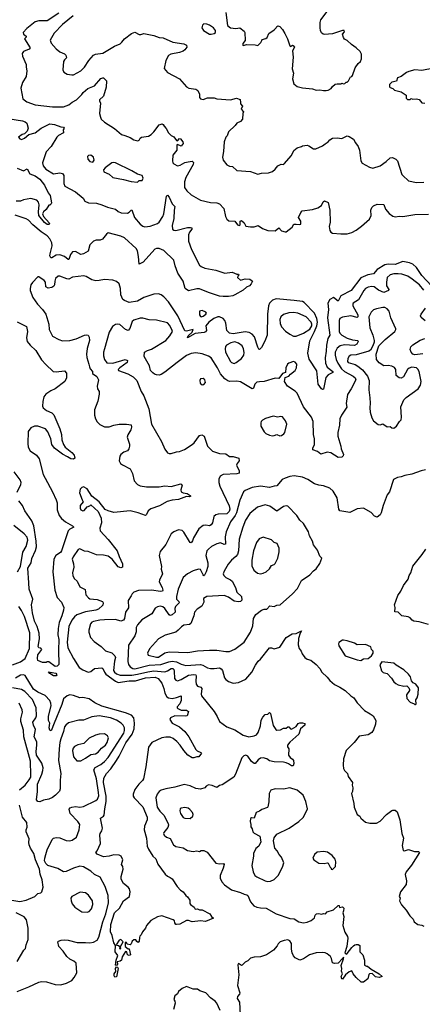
# Model space of a CAD drawing. Extents: x 2057697 to 2160550, y 827490 to 1016834.
# Tile 485 of 509: x 2126125 to 2130538, y 988591 to 999395. Entities that reach past the tile are written whole.
import ezdxf

# ---------------------------------------------------------------- set-up
doc = ezdxf.new("R2010")
doc.units = 0

msp = doc.modelspace()

# ---------------------------------------------------------------- linework, layer by layer
at = {"layer": '0CON20XD'}
for points in [[(2126553, 999465), (2126425, 999383), (2126335, 999382), (2126295, 999370), (2126201, 999299), (2126164, 999256), (2126167, 999235), (2126196, 999215), (2126197, 999203), (2126178, 999185), (2126240, 999085), (2126228, 999072), (2126165, 999047), (2126152, 999025), (2126154, 998995), (2126197, 998905), (2126194, 998875), (2126201, 998835), (2126195, 998773), (2126154, 998705), (2126136, 998645), (2126158, 998528), (2126204, 998494), (2126295, 998459), (2126485, 998437), (2126605, 998440), (2126665, 998461), (2126700, 998491), (2126749, 998515), (2126806, 998574), (2126820, 998595), (2126871, 998639), (2126945, 998671), (2127015, 998748), (2127035, 998758), (2127045, 998757), (2127076, 998725), (2127073, 998655), (2127044, 998556), (2127001, 998515), (2126999, 998505), (2127010, 998480), (2127001, 998365), (2127009, 998325), (2127019, 998305), (2127055, 998269), (2127165, 998200), (2127242, 998135), (2127277, 998123), (2127335, 998104), (2127375, 998076), (2127420, 998065), (2127435, 998072), (2127446, 998094), (2127460, 998105), (2127535, 998118), (2127565, 998134), (2127595, 998165), (2127655, 998243), (2127685, 998252), (2127696, 998246), (2127708, 998225), (2127732, 998202), (2127755, 998153), (2127786, 998125), (2127815, 998109), (2127845, 998068), (2127855, 998066), (2127875, 998091), (2127889, 998089), (2127914, 998055), (2127917, 998035), (2127895, 998008), (2127855, 998027), (2127849, 998021), (2127847, 997965), (2127802, 997908), (2127799, 997845), (2127804, 997825), (2127813, 997813), (2127855, 997791), (2127885, 997799), (2127935, 997828), (2127973, 997837), (2128015, 997842), (2128029, 997829), (2128026, 997805), (2127945, 997665), (2127930, 997615), (2127932, 997555), (2127956, 997516)], [(2126711, 999439), (2126595, 999344), (2126502, 999248), (2126459, 999171), (2126468, 999138), (2126525, 999075), (2126563, 999043), (2126615, 999020), (2126631, 999005), (2126636, 998975), (2126614, 998955), (2126606, 998936), (2126596, 998846), (2126610, 998820), (2126645, 998799), (2126695, 998789), (2126715, 998791), (2126795, 998833), (2126835, 998874), (2126881, 998949), (2126932, 999005), (2126955, 999015), (2127035, 999027), (2127165, 999106), (2127225, 999131), (2127245, 999148), (2127272, 999185), (2127349, 999245), (2127385, 999259), (2127433, 999233), (2127454, 999234), (2127485, 999242), (2127595, 999222), (2127655, 999200), (2127697, 999197), (2127805, 999148), (2127925, 999131), (2127952, 999115), (2127957, 999095), (2127936, 999064), (2127915, 999049), (2127875, 999034), (2127783, 999017), (2127755, 999002), (2127726, 998946), (2127708, 998858), (2127744, 998814), (2127877, 998745), (2127955, 998660), (2127978, 998645), (2128055, 998632), (2128079, 998619), (2128096, 998576), (2128095, 998540), (2128106, 998526), (2128135, 998520), (2128182, 998538), (2128255, 998536), (2128286, 998526), (2128435, 998517), (2128503, 998533), (2128540, 998520), (2128544, 998486), (2128545, 998470), (2128568, 998445), (2128552, 998415), (2128580, 998385), (2128571, 998365), (2128568, 998305), (2128545, 998279), (2128505, 998261), (2128486, 998235), (2128414, 998165), (2128398, 998122), (2128384, 998105), (2128366, 998054), (2128360, 997950), (2128348, 997885), (2128357, 997855), (2128394, 997804), (2128425, 997788), (2128458, 997785), (2128505, 997742), (2128655, 997730), (2128735, 997700), (2128775, 997712), (2128854, 997716), (2128895, 997728), (2128925, 997753), (2128955, 997793), (2128991, 997809), (2129015, 997807), (2129025, 997812), (2129104, 997905), (2129131, 997959), (2129165, 997989), (2129215, 998003), (2129225, 998012), (2129275, 998017), (2129295, 998010), (2129345, 997977), (2129373, 997977), (2129445, 998010), (2129475, 998033), (2129505, 998054), (2129525, 998076), (2129555, 998094), (2129605, 998099), (2129655, 998090), (2129715, 998120), (2129735, 998113), (2129785, 998083), (2129805, 998042), (2129834, 998004), (2129849, 997965), (2129864, 997845), (2129881, 997821), (2129958, 997775), (2129995, 997764), (2130075, 997790), (2130142, 997838), (2130185, 997879), (2130212, 997882), (2130247, 997865), (2130265, 997847), (2130315, 997698), (2130325, 997684), (2130386, 997626), (2130475, 997610), (2130555, 997614)], [(2128384, 999475), (2128401, 999331), (2128434, 999304), (2128495, 999300), (2128537, 999307), (2128585, 999270), (2128592, 999255), (2128598, 999165), (2128572, 999135), (2128570, 999115), (2128575, 999110), (2128615, 999122), (2128705, 999120), (2128737, 999113), (2128770, 999145), (2128778, 999168), (2128783, 999177), (2128822, 999188), (2128839, 999201), (2128857, 999243), (2128916, 999284), (2128938, 999305), (2128945, 999322), (2128955, 999328), (2128975, 999322), (2129007, 999287), (2129032, 999245), (2129061, 999185), (2129087, 999107), (2129095, 999100), (2129115, 999117), (2129132, 999105), (2129137, 999095), (2129117, 999055), (2129123, 998985), (2129112, 998855), (2129127, 998807), (2129117, 998747), (2129131, 998691), (2129165, 998662), (2129225, 998648), (2129335, 998637), (2129375, 998622), (2129415, 998627), (2129455, 998617), (2129485, 998617)], [(2129485, 998617), (2129505, 998623), (2129539, 998641), (2129555, 998662), (2129585, 998687), (2129605, 998693), (2129645, 998690), (2129655, 998700), (2129675, 998690), (2129690, 998695), (2129702, 998708), (2129715, 998710), (2129730, 998725), (2129752, 998768), (2129765, 998770), (2129775, 998782), (2129802, 998865), (2129836, 998914), (2129861, 998935), (2129873, 998965), (2129872, 999015), (2129858, 999045), (2129815, 999087), (2129762, 999122), (2129715, 999166), (2129685, 999182), (2129675, 999198), (2129663, 999235), (2129685, 999262), (2129682, 999275), (2129665, 999276), (2129555, 999241), (2129465, 999231), (2129452, 999235), (2129435, 999252), (2129424, 999275), (2129417, 999307), (2129417, 999365), (2129426, 999394), (2129496, 999484)], [(2128225, 999236), (2128255, 999244), (2128270, 999255), (2128273, 999275), (2128249, 999305), (2128205, 999334), (2128175, 999347), (2128145, 999348), (2128130, 999335), (2128121, 999305), (2128138, 999275), (2128205, 999238), (2128225, 999236)], [(2130665, 998863), (2130534, 998836), (2130456, 998846), (2130392, 998828), (2130365, 998815), (2130305, 998770), (2130265, 998756), (2130255, 998720), (2130205, 998708), (2130180, 998685), (2130178, 998658), (2130185, 998650), (2130215, 998640), (2130235, 998622), (2130305, 998603), (2130350, 998575), (2130360, 998565), (2130360, 998535), (2130375, 998520), (2130405, 998520), (2130415, 998530), (2130435, 998522), (2130475, 998528), (2130505, 998518), (2130533, 998483), (2130565, 998478)], [(2125995, 998311), (2126155, 998284), (2126185, 998275), (2126201, 998261), (2126218, 998205), (2126208, 998172), (2126178, 998142), (2126152, 998135), (2126110, 998105), (2126125, 998088), (2126145, 998080), (2126178, 998095), (2126226, 998134), (2126295, 998153), (2126361, 998205), (2126455, 998251), (2126505, 998246), (2126575, 998219), (2126605, 998214), (2126611, 998205), (2126602, 998185), (2126604, 998155), (2126551, 998125), (2126530, 998105), (2126469, 998005), (2126414, 997945), (2126375, 997825), (2126383, 997793), (2126411, 997755), (2126495, 997702), (2126565, 997716), (2126595, 997709), (2126608, 997685), (2126609, 997599), (2126620, 997570), (2126737, 997507), (2126820, 997435), (2126839, 997405), (2126877, 997387), (2126965, 997383), (2127025, 997365), (2127087, 997337), (2127175, 997315), (2127205, 997290), (2127237, 997277), (2127305, 997273), (2127325, 997282), (2127345, 997306), (2127355, 997309), (2127382, 997225), (2127445, 997151), (2127475, 997129), (2127495, 997122), (2127555, 997130), (2127635, 997160), (2127653, 997175), (2127694, 997235), (2127705, 997264), (2127735, 997458), (2127745, 997470), (2127762, 997448), (2127796, 997376), (2127826, 997345), (2127817, 997305), (2127813, 997215), (2127796, 997135), (2127798, 997098), (2127814, 997084), (2127835, 997080), (2127965, 997114), (2127996, 997116), (2128010, 997110), (2128010, 997095), (2127987, 997063), (2127977, 997035), (2127976, 996965), (2128009, 996875), (2128095, 996702), (2128115, 996686), (2128155, 996668), (2128275, 996646), (2128375, 996614), (2128453, 996623), (2128505, 996602), (2128522, 996602), (2128528, 996595), (2128515, 996580), (2128512, 996565), (2128545, 996536), (2128595, 996552), (2128646, 996546), (2128678, 996525), (2128664, 996495), (2128644, 996474), (2128610, 996460), (2128575, 996428), (2128483, 996375), (2128460, 996365), (2128412, 996358), (2128354, 996356), (2128315, 996363), (2128195, 996400), (2128095, 996443), (2128065, 996442), (2127975, 996419), (2127940, 996445), (2127915, 996525), (2127858, 996615), (2127829, 996695), (2127814, 996755), (2127705, 996864), (2127655, 996885), (2127625, 996885), (2127605, 996878), (2127477, 996735), (2127435, 996714), (2127428, 996795), (2127415, 996860), (2127403, 996885), (2127273, 997003), (2127235, 997021), (2127095, 997056), (2127075, 997040), (2127033, 996985), (2127005, 996976), (2126962, 996975), (2126935, 996963), (2126895, 996925), (2126875, 996855), (2126824, 996826), (2126795, 996820), (2126735, 996852), (2126705, 996846), (2126680, 996820), (2126665, 996762), (2126655, 996763), (2126615, 996795), (2126565, 996816), (2126525, 996812), (2126475, 996781), (2126465, 996782), (2126456, 996805), (2126457, 996825), (2126482, 996915), (2126476, 996945), (2126455, 996991), (2126425, 997025), (2126359, 997069), (2126268, 997145), (2126221, 997195), (2126195, 997210), (2126075, 997251)], [(2126925, 997832), (2126940, 997855), (2126932, 997885), (2126905, 997908), (2126880, 997905), (2126868, 997892), (2126872, 997865), (2126895, 997840), (2126925, 997832)], [(2127415, 997612), (2127435, 997630), (2127468, 997632), (2127478, 997655), (2127466, 997686), (2127415, 997700), (2127355, 997738), (2127176, 997826), (2127155, 997829), (2127135, 997823), (2127061, 997769), (2127043, 997747), (2127048, 997725), (2127105, 997700), (2127145, 997664), (2127263, 997643), (2127345, 997618), (2127415, 997612)], [(2126095, 997764), (2126165, 997738), (2126205, 997757), (2126234, 997704), (2126295, 997681), (2126319, 997665), (2126344, 997644), (2126395, 997581), (2126435, 997495), (2126459, 997465), (2126473, 997387), (2126470, 997375), (2126455, 997360), (2126445, 997360), (2126416, 997314), (2126384, 997285), (2126373, 997263), (2126386, 997235), (2126447, 997165), (2126450, 997155), (2126444, 997146), (2126425, 997149), (2126395, 997169), (2126335, 997245), (2126330, 997285), (2126339, 997365), (2126331, 997391), (2126312, 997415), (2126245, 997434), (2126165, 997420), (2126135, 997404), (2126085, 997404)], [(2127956, 997516), (2128005, 997472), (2128105, 997416), (2128215, 997390), (2128285, 997384), (2128315, 997374), (2128364, 997324), (2128382, 997235), (2128395, 997207), (2128418, 997188), (2128485, 997183), (2128513, 997145), (2128535, 997136), (2128543, 997145), (2128540, 997185), (2128555, 997191), (2128585, 997165), (2128605, 997131), (2128655, 997121), (2128695, 997122), (2128738, 997138), (2128788, 997105), (2128845, 997082), (2128925, 997079), (2128965, 997111), (2128995, 997079), (2129035, 997066), (2129045, 997069), (2129113, 997117), (2129130, 997150), (2129155, 997153), (2129195, 997146), (2129208, 997152), (2129208, 997185), (2129180, 997225), (2129205, 997278), (2129222, 997298), (2129335, 997313), (2129392, 997332), (2129435, 997357), (2129453, 997397), (2129465, 997409), (2129505, 997390), (2129526, 997304), (2129528, 997175), (2129519, 997125), (2129523, 997083), (2129534, 997064), (2129555, 997054), (2129645, 997044), (2129715, 997046), (2129765, 997059), (2129813, 997085), (2129872, 997128), (2129961, 997205), (2129979, 997245), (2129976, 997305), (2129986, 997335), (2130005, 997353), (2130045, 997369), (2130118, 997368), (2130136, 997315), (2130175, 997269), (2130215, 997240), (2130245, 997232), (2130285, 997239), (2130325, 997234), (2130455, 997257), (2130605, 997262)], [(2130641, 996475), (2130535, 996587), (2130474, 996675), (2130435, 996712), (2130398, 996728), (2130325, 996742), (2130240, 996710), (2130165, 996713), (2130126, 996704), (2130042, 996655), (2130002, 996608), (2129941, 996595), (2129865, 996561), (2129759, 996425), (2129646, 996364), (2129615, 996305), (2129565, 996345), (2129524, 996325), (2129503, 996285), (2129509, 996215), (2129498, 996125), (2129523, 995935), (2129504, 995895), (2129489, 995825), (2129484, 995756), (2129472, 995685), (2129477, 995625), (2129495, 995582), (2129556, 995535), (2129558, 995525), (2129505, 995499), (2129482, 995468), (2129455, 995340), (2129445, 995336), (2129435, 995344), (2129397, 995397), (2129381, 995541), (2129299, 995669), (2129283, 995735), (2129305, 995871), (2129358, 995972), (2129382, 996035), (2129388, 996075), (2129384, 996115), (2129355, 996174), (2129245, 996292), (2129225, 996301), (2129135, 996315), (2128935, 996333), (2128895, 996316), (2128863, 996285), (2128851, 996255), (2128841, 996165), (2128838, 995935), (2128813, 995867), (2128775, 995799), (2128755, 995776), (2128745, 995780), (2128735, 995803), (2128699, 995915), (2128675, 995945), (2128642, 995962), (2128595, 995971), (2128465, 995947), (2128425, 995954), (2128397, 995985), (2128386, 996066), (2128375, 996096), (2128356, 996116), (2128314, 996135), (2128295, 996136), (2128254, 996116), (2128197, 996075), (2128166, 996035), (2128171, 995985), (2128161, 995969), (2128148, 995962), (2128050, 995950), (2127964, 995904), (2127972, 995925), (2128015, 995966), (2128028, 995995), (2127955, 995976), (2127935, 995981), (2127857, 996147), (2127755, 996298), (2127704, 996355), (2127675, 996376), (2127645, 996386), (2127595, 996382), (2127485, 996346), (2127415, 996308), (2127325, 996291), (2127272, 996312), (2127256, 996326), (2127232, 996375), (2127228, 996445), (2127216, 996495), (2127185, 996524), (2127145, 996536), (2127054, 996544), (2126996, 996534), (2126961, 996531), (2126915, 996541), (2126855, 996577), (2126826, 996584), (2126705, 996569), (2126665, 996549), (2126641, 996551), (2126565, 996581), (2126545, 996581), (2126516, 996554), (2126508, 996525), (2126507, 996485), (2126499, 996471), (2126475, 996456), (2126435, 996449), (2126412, 996465), (2126407, 996515), (2126393, 996533), (2126335, 996574), (2126325, 996574), (2126265, 996513), (2126246, 996484), (2126239, 996445), (2126241, 996425), (2126269, 996345), (2126319, 996275), (2126376, 996216), (2126410, 996165), (2126444, 996055), (2126446, 995995), (2126484, 995924), (2126555, 995884), (2126595, 995872), (2126675, 995874), (2126744, 995894), (2126835, 995934), (2126855, 995938), (2126874, 995934), (2126885, 995912), (2126890, 995875), (2126864, 995786), (2126857, 995723), (2126859, 995689), (2126884, 995615), (2126889, 995585), (2126896, 995565), (2126921, 995535), (2126922, 995512), (2126969, 995479), (2126990, 995445), (2126975, 995375), (2126979, 995345), (2126996, 995315), (2126996, 995286), (2126982, 995208), (2126946, 995115), (2126943, 995055), (2126957, 995015), (2126974, 994984), (2127004, 994954), (2127055, 994928), (2127105, 994929), (2127156, 994946), (2127215, 994956), (2127295, 994957), (2127345, 994949), (2127352, 994925), (2127344, 994895), (2127311, 994839), (2127304, 994815), (2127328, 994738), (2127330, 994715), (2127321, 994685), (2127305, 994665), (2127265, 994650), (2127235, 994623), (2127224, 994605), (2127216, 994555), (2127230, 994525), (2127250, 994510), (2127337, 994467), (2127362, 994415), (2127380, 994335), (2127417, 994295), (2127445, 994279), (2127515, 994268), (2127655, 994270), (2127715, 994280), (2127785, 994273), (2127892, 994302), (2127903, 994295), (2127906, 994286), (2127891, 994235), (2127896, 994216), (2127915, 994204), (2127961, 994195), (2127994, 994175), (2127999, 994165), (2127985, 994158), (2127955, 994164), (2127865, 994130), (2127795, 994121), (2127743, 994107), (2127659, 994061), (2127563, 994027), (2127534, 994006), (2127515, 993965), (2127505, 993956), (2127425, 993984), (2127335, 994007), (2127155, 993989), (2127094, 994004), (2127061, 994021), (2126996, 994105), (2126916, 994166), (2126865, 994247), (2126825, 994270), (2126805, 994263), (2126789, 994245), (2126780, 994205), (2126808, 994125), (2126820, 994105), (2126789, 994065), (2126786, 994035), (2126795, 994018), (2126815, 994006), (2126830, 994010), (2126865, 994050), (2126895, 994060), (2126905, 994070), (2126985, 994000), (2127018, 993925), (2127022, 993875), (2127004, 993816), (2127006, 993785), (2127095, 993690), (2127194, 993565), (2127215, 993505), (2127252, 993425), (2127251, 993389), (2127235, 993379), (2127205, 993392), (2127137, 993477), (2127095, 993508), (2127045, 993520), (2126965, 993523), (2126875, 993561), (2126834, 993564), (2126785, 993589), (2126765, 993583), (2126710, 993500), (2126701, 993475), (2126716, 993425), (2126718, 993388), (2126702, 993325), (2126706, 993295), (2126722, 993265), (2126756, 993235), (2126785, 993170), (2126844, 993144), (2126851, 993085), (2126880, 993050), (2126895, 993041), (2126972, 993032), (2127031, 993011), (2127041, 992995), (2127035, 992969), (2126989, 992925), (2126960, 992915), (2126845, 992897), (2126752, 992865), (2126725, 992843), (2126697, 992805), (2126665, 992735), (2126644, 992566), (2126651, 992501), (2126714, 992384), (2126778, 992288), (2126815, 992260), (2126875, 992235), (2126905, 992243), (2126945, 992277), (2127025, 992283), (2127036, 992276), (2127053, 992235), (2127069, 992215), (2127175, 992135), (2127205, 992123), (2127325, 992140), (2127395, 992141), (2127504, 992174), (2127610, 992180), (2127643, 992165), (2127684, 992114), (2127705, 992056), (2127714, 992004), (2127737, 991965), (2127755, 991955), (2127795, 991948), (2127845, 991957), (2127895, 991975), (2127895, 991925), (2127881, 991889), (2127852, 991855), (2127851, 991845), (2127858, 991835), (2127895, 991820), (2127955, 991819), (2127977, 991805), (2127962, 991758), (2127945, 991754), (2127825, 991755), (2127779, 991735), (2127772, 991715), (2127795, 991677), (2127875, 991635), (2127935, 991584), (2127979, 991525), (2128055, 991386), (2128071, 991371), (2128110, 991355), (2128118, 991345), (2128090, 991305), (2128065, 991308), (2128035, 991296), (2128015, 991296), (2127969, 991325), (2127925, 991375), (2127885, 991436), (2127849, 991475), (2127808, 991508), (2127775, 991522), (2127725, 991523), (2127681, 991515), (2127575, 991463), (2127538, 991412), (2127509, 991195), (2127482, 991065), (2127471, 991045), (2127430, 991005), (2127385, 990948), (2127367, 990895), (2127368, 990875), (2127378, 990855), (2127475, 990757), (2127522, 990645), (2127521, 990615), (2127494, 990546), (2127490, 990505), (2127514, 990415), (2127523, 990325), (2127535, 990295)], [(2130554, 996426), (2130506, 996485), (2130428, 996548), (2130379, 996579), (2130315, 996601), (2130275, 996608), (2130225, 996607), (2130185, 996595), (2130155, 996565), (2130145, 996515), (2130146, 996475), (2130171, 996435), (2130167, 996423), (2130115, 996403), (2130057, 996427), (2130012, 996462), (2129985, 996468), (2129945, 996460), (2129916, 996445), (2129896, 996425), (2129838, 996322), (2129781, 996285), (2129776, 996274), (2129778, 996255), (2129831, 996155), (2129832, 996135), (2129825, 996126), (2129755, 996144), (2129665, 996132), (2129634, 996116), (2129627, 996093), (2129627, 995975), (2129635, 995955), (2129655, 995935), (2129715, 995901), (2129775, 995881), (2129830, 995875), (2129837, 995865), (2129822, 995835), (2129795, 995821), (2129684, 995826), (2129639, 995815), (2129605, 995789), (2129585, 995745), (2129584, 995715), (2129594, 995665), (2129613, 995625), (2129654, 995564), (2129685, 995534), (2129781, 995485), (2129802, 995465), (2129809, 995445), (2129759, 995345), (2129719, 995281), (2129704, 995185), (2129712, 995145), (2129653, 995055), (2129636, 995015), (2129629, 994945), (2129611, 994865), (2129611, 994825), (2129644, 994715), (2129649, 994685), (2129676, 994624), (2129670, 994610), (2129655, 994596), (2129615, 994590), (2129535, 994641), (2129495, 994648), (2129425, 994626), (2129389, 994655), (2129340, 994675), (2129338, 994695), (2129357, 994735), (2129357, 994795), (2129346, 994845), (2129342, 994985), (2129325, 995035), (2129235, 995146), (2129165, 995296), (2129145, 995320), (2129062, 995375), (2129027, 995425), (2129035, 995468), (2129075, 995483), (2129095, 995507), (2129145, 995544), (2129161, 995575), (2129164, 995615), (2129145, 995638), (2129125, 995644), (2129074, 995626), (2129062, 995615), (2129042, 995575), (2129038, 995525), (2129005, 995513), (2128965, 995459), (2128925, 995460), (2128805, 995425), (2128755, 995423), (2128725, 995416), (2128702, 995395), (2128689, 995351), (2128675, 995344), (2128545, 995421), (2128505, 995429), (2128426, 995424), (2128405, 995431), (2128375, 995454), (2128325, 995508), (2128292, 995575), (2128225, 995685), (2128195, 995704), (2128125, 995730), (2128055, 995738), (2128005, 995731), (2127955, 995709), (2127850, 995635), (2127715, 995526), (2127675, 995502), (2127655, 995496), (2127625, 995497), (2127603, 995505), (2127585, 995521), (2127557, 995547), (2127546, 995595), (2127490, 995700), (2127493, 995745), (2127525, 995766), (2127569, 995781), (2127725, 995875), (2127771, 995925), (2127798, 995975), (2127797, 995985), (2127769, 996039), (2127745, 996067), (2127625, 996098), (2127545, 996103), (2127475, 996121), (2127445, 996121), (2127375, 996097), (2127358, 996085), (2127333, 996005), (2127314, 995986), (2127285, 995994), (2127221, 996051), (2127195, 996054), (2127175, 996050), (2127141, 996029), (2127106, 995965), (2127056, 995785), (2127044, 995745), (2127043, 995705), (2127055, 995665), (2127081, 995631), (2127145, 995627), (2127280, 995665), (2127306, 995656), (2127303, 995635), (2127221, 995575), (2127204, 995555), (2127206, 995546), (2127310, 995510), (2127367, 995477), (2127407, 995435), (2127456, 995315), (2127487, 995267), (2127540, 995125), (2127570, 994955), (2127680, 994765), (2127715, 994682), (2127745, 994643), (2127764, 994634), (2127785, 994634), (2127845, 994652), (2127875, 994656), (2127932, 994678), (2128015, 994733), (2128037, 994753), (2128095, 994831), (2128121, 994841), (2128146, 994826), (2128184, 994715), (2128239, 994659), (2128315, 994636), (2128385, 994632), (2128425, 994603), (2128465, 994603), (2128527, 994585), (2128532, 994555), (2128508, 994525), (2128502, 994505), (2128531, 994445), (2128530, 994420), (2128505, 994411), (2128355, 994405), (2128322, 994385), (2128308, 994355), (2128309, 994315), (2128319, 994275), (2128422, 994062), (2128427, 994025), (2128422, 993998), (2128395, 993973), (2128301, 993969), (2128275, 993961), (2128254, 993945), (2128239, 993875), (2128225, 993851), (2128205, 993841), (2128165, 993849), (2128135, 993846), (2128090, 993810), (2128031, 993709), (2128020, 993675), (2128005, 993656), (2127995, 993657), (2127985, 993670), (2127925, 993773), (2127905, 993790), (2127864, 993796), (2127815, 993777), (2127786, 993754), (2127725, 993637), (2127665, 993558), (2127654, 993516), (2127678, 993395), (2127676, 993365), (2127690, 993315), (2127658, 993245), (2127655, 993225), (2127686, 993165), (2127692, 993135), (2127689, 993125), (2127665, 993121), (2127575, 993135), (2127428, 993132), (2127375, 993112), (2127356, 993095), (2127347, 993073), (2127315, 993022), (2127317, 992943), (2127286, 992895), (2127273, 992825), (2127263, 992807), (2127235, 992796), (2127175, 992812), (2127055, 992808), (2127002, 992805), (2126935, 992792), (2126915, 992783), (2126901, 992765), (2126881, 992695), (2126881, 992675), (2126899, 992615), (2126941, 992571), (2127016, 992516), (2127065, 992468), (2127135, 992448), (2127169, 992415), (2127173, 992395), (2127163, 992355), (2127153, 992255), (2127163, 992235), (2127185, 992218), (2127225, 992204), (2127355, 992204), (2127415, 992212), (2127530, 992240), (2127595, 992249), (2127715, 992240), (2127745, 992249), (2127785, 992274), (2127805, 992275), (2127815, 992265), (2127819, 992245), (2127820, 992165), (2127835, 992146), (2127855, 992141), (2127895, 992154), (2127975, 992201), (2128035, 992210), (2128055, 992206), (2128061, 992191), (2128055, 992135), (2128061, 992105), (2128075, 992083), (2128109, 992069), (2128120, 992055), (2128113, 991995), (2128116, 991975), (2128255, 991804), (2128290, 991750), (2128314, 991695), (2128396, 991635), (2128485, 991603), (2128576, 991545), (2128635, 991525), (2128694, 991535), (2128721, 991549), (2128738, 991572), (2128766, 991645), (2128773, 991707), (2128790, 991740), (2128815, 991772), (2128845, 991776), (2128865, 991793), (2128875, 991782), (2128905, 991652), (2128934, 991605), (2128945, 991599), (2128985, 991603), (2129015, 991620), (2129045, 991620), (2129065, 991637), (2129076, 991636), (2129092, 991612), (2129105, 991611), (2129155, 991639), (2129179, 991671), (2129195, 991681), (2129225, 991681), (2129251, 991671), (2129251, 991655), (2129202, 991615), (2129184, 991555), (2129085, 991468), (2129061, 991435), (2129062, 991415), (2129074, 991395), (2129071, 991325), (2129089, 991299), (2129115, 991281), (2129126, 991265), (2129129, 991235), (2129122, 991208), (2129105, 991206), (2129071, 991231), (2129045, 991240), (2129015, 991247), (2128915, 991253), (2128865, 991264), (2128835, 991283), (2128795, 991297), (2128765, 991291), (2128738, 991272), (2128705, 991233), (2128695, 991232), (2128667, 991255), (2128625, 991314), (2128605, 991326), (2128581, 991319), (2128560, 991295), (2128490, 991115), (2128474, 991085), (2128345, 990999), (2128315, 990991), (2128285, 990970), (2128235, 990991), (2128195, 990998), (2128170, 990985), (2128154, 990966), (2128105, 990951), (2128055, 990959), (2127995, 990989), (2127926, 991004), (2127825, 990974), (2127725, 990956), (2127675, 990939), (2127654, 990926), (2127632, 990898), (2127617, 990855), (2127630, 990755), (2127661, 990711)], [(2128115, 996134), (2128135, 996140), (2128165, 996162), (2128171, 996175), (2128167, 996185), (2128125, 996203), (2128095, 996198), (2128097, 996155), (2128105, 996138), (2128115, 996134)], [(2129155, 995924), (2129235, 995955), (2129305, 995998), (2129328, 996035), (2129328, 996055), (2129320, 996075), (2129265, 996133), (2129175, 996173), (2129125, 996182), (2129075, 996180), (2129015, 996161), (2128987, 996135), (2128977, 996105), (2128981, 996061), (2128996, 996025), (2129039, 995979), (2129085, 995944), (2129125, 995924), (2129155, 995924)], [(2130225, 994912), (2130256, 994934), (2130288, 994985), (2130308, 995005), (2130311, 995035), (2130304, 995146), (2130337, 995223), (2130362, 995248), (2130495, 995346), (2130519, 995385), (2130526, 995425), (2130503, 995535), (2130491, 995561), (2130474, 995575), (2130425, 995582), (2130395, 995572), (2130378, 995555), (2130333, 995477), (2130305, 995463), (2130285, 995464), (2130252, 995492), (2130250, 995555), (2130235, 995579), (2130205, 995594), (2130165, 995601), (2130115, 995598), (2130065, 995631), (2130038, 995665), (2130031, 995725), (2130062, 995815), (2130131, 995885), (2130236, 995974), (2130249, 995995), (2130247, 996003), (2130195, 996122), (2130174, 996195), (2130153, 996223), (2130126, 996236), (2130105, 996236), (2130035, 996224), (2130005, 996210), (2129979, 996185), (2129953, 996135), (2129965, 996015), (2129997, 995935), (2130012, 995875), (2130012, 995855), (2129998, 995815), (2129970, 995770), (2129954, 995756), (2129815, 995719), (2129755, 995715), (2129735, 995703), (2129723, 995677), (2129720, 995645), (2129725, 995632), (2129802, 995612), (2129833, 995593), (2129883, 995553), (2129938, 995485), (2129956, 995435), (2129951, 995335), (2129964, 995246), (2129966, 995186), (2129962, 995135), (2129968, 995088), (2129986, 995025), (2130005, 994993), (2130055, 994953), (2130075, 994950), (2130105, 994960), (2130155, 994928), (2130185, 994932), (2130206, 994916), (2130225, 994912)], [(2130569, 996089), (2130527, 996127), (2130520, 996145), (2130525, 996165), (2130575, 996230)], [(2126095, 996080), (2126199, 996029), (2126210, 995975), (2126198, 995905), (2126206, 995865), (2126238, 995825), (2126303, 995765), (2126365, 995662), (2126410, 995610), (2126493, 995535), (2126525, 995530), (2126615, 995541), (2126638, 995518), (2126639, 995465), (2126620, 995425), (2126512, 995345), (2126465, 995324), (2126410, 995285), (2126389, 995255), (2126377, 995205), (2126374, 995155), (2126381, 995135), (2126420, 995105), (2126475, 995081), (2126499, 995059), (2126552, 994932), (2126566, 994905), (2126583, 994845), (2126586, 994786), (2126604, 994734), (2126623, 994703), (2126695, 994647), (2126720, 994615), (2126730, 994585), (2126716, 994574), (2126685, 994576), (2126650, 994600), (2126595, 994627), (2126507, 994695), (2126478, 994735), (2126467, 994797), (2126434, 994874), (2126406, 994906), (2126325, 994935), (2126285, 994935), (2126245, 994917), (2126218, 994875), (2126214, 994745), (2126218, 994705), (2126241, 994665), (2126309, 994615), (2126338, 994578), (2126382, 994405), (2126403, 994365), (2126485, 994214), (2126526, 994125), (2126534, 994095), (2126537, 994015), (2126557, 993955), (2126582, 993922), (2126625, 993885), (2126705, 993841), (2126718, 993825), (2126674, 993806), (2126655, 993785), (2126582, 993565), (2126570, 993550), (2126519, 993515), (2126500, 993475), (2126488, 993335), (2126508, 993135), (2126535, 993055), (2126582, 993002), (2126610, 992945), (2126606, 992915), (2126588, 992855), (2126558, 992782), (2126548, 992715), (2126544, 992645), (2126554, 992595), (2126549, 992475), (2126555, 992320), (2126537, 992303), (2126515, 992296), (2126445, 992348), (2126425, 992350), (2126415, 992340), (2126375, 992342), (2126325, 992362), (2126318, 992385), (2126325, 992425), (2126366, 992485), (2126355, 992498), (2126335, 992502), (2126327, 992517), (2126340, 992600), (2126338, 992665), (2126317, 992737), (2126286, 992795), (2126263, 992885), (2126254, 992974), (2126267, 993037), (2126227, 993145), (2126223, 993215), (2126215, 993375), (2126249, 993435), (2126259, 993481), (2126299, 993571), (2126308, 993612), (2126306, 993674), (2126281, 993841), (2126256, 993896), (2126182, 994005), (2126157, 994065), (2126115, 994117)], [(2128475, 995623), (2128498, 995632), (2128555, 995676), (2128581, 995715), (2128586, 995744), (2128579, 995785), (2128565, 995815), (2128525, 995845), (2128485, 995859), (2128440, 995850), (2128392, 995825), (2128381, 995809), (2128376, 995784), (2128382, 995745), (2128434, 995645), (2128445, 995634), (2128475, 995623)], [(2130545, 995729), (2130455, 995718), (2130435, 995723), (2130416, 995745), (2130406, 995775), (2130412, 995805), (2130433, 995827), (2130515, 995877), (2130567, 995895)], [(2128125, 995389), (2128145, 995391), (2128161, 995415), (2128155, 995445), (2128135, 995457), (2128106, 995454), (2128098, 995435), (2128104, 995405), (2128125, 995389)], [(2128975, 994830), (2128995, 994833), (2129021, 994849), (2129032, 994865), (2129053, 994955), (2129039, 994995), (2129005, 995036), (2128985, 995042), (2128955, 995034), (2128905, 995044), (2128821, 995019), (2128785, 995000), (2128772, 994985), (2128767, 994973), (2128768, 994935), (2128805, 994872), (2128824, 994854), (2128865, 994836), (2128895, 994830), (2128915, 994831), (2128945, 994842), (2128975, 994830)], [(2126098, 994212), (2126138, 994295), (2126139, 994315), (2126130, 994345), (2126065, 994433)], [(2130575, 994457), (2130525, 994446), (2130425, 994409), (2130348, 994392), (2130305, 994378), (2130265, 994373), (2130222, 994348), (2130178, 994215), (2130155, 994180), (2130109, 994065), (2130087, 993983), (2130078, 993962), (2130045, 993938), (2130015, 993949), (2129977, 993987), (2129895, 994036), (2129825, 994029), (2129745, 993989), (2129635, 994007), (2129624, 994025), (2129605, 994150), (2129560, 994220), (2129525, 994253), (2129455, 994280), (2129405, 994286), (2129355, 994302), (2129285, 994349), (2129224, 994376), (2129135, 994389), (2129085, 994382), (2129036, 994365), (2129002, 994348), (2128945, 994280), (2128915, 994278), (2128865, 994261), (2128765, 994275), (2128675, 994262), (2128595, 994229), (2128578, 994215), (2128538, 994122), (2128503, 993985), (2128486, 993954), (2128435, 993885), (2128388, 993775), (2128378, 993722), (2128381, 993639), (2128365, 993636), (2128325, 993653), (2128287, 993643), (2128229, 993615), (2128194, 993586), (2128178, 993565), (2128165, 993515), (2128186, 993435), (2128188, 993395), (2128169, 993335), (2128150, 993300), (2128145, 993294), (2128135, 993304), (2128105, 993362), (2128085, 993366), (2128025, 993346), (2127965, 993316), (2127917, 993275), (2127863, 993145), (2127843, 993065), (2127844, 993035), (2127871, 993011), (2127873, 992995), (2127834, 992955), (2127827, 992935), (2127828, 992892), (2127795, 992865), (2127775, 992858), (2127765, 992864), (2127715, 992934), (2127695, 992951), (2127665, 992959), (2127635, 992954), (2127611, 992939), (2127574, 992875), (2127465, 992808), (2127415, 992756), (2127401, 992725), (2127401, 992679), (2127387, 992635), (2127318, 992532), (2127311, 992351), (2127319, 992319), (2127334, 992295), (2127365, 992276), (2127385, 992272), (2127545, 992312), (2127672, 992318), (2127760, 992350), (2127795, 992356), (2127845, 992348), (2127895, 992322), (2127945, 992307), (2128105, 992321), (2128132, 992312), (2128185, 992282), (2128215, 992276), (2128255, 992274), (2128315, 992282), (2128335, 992273), (2128348, 992255), (2128371, 992175), (2128384, 992155), (2128415, 992134), (2128465, 992116), (2128525, 992122), (2128605, 992158), (2128670, 992235), (2128708, 992312), (2128738, 992355), (2128765, 992377), (2128865, 992504), (2128885, 992504), (2128915, 992490), (2128975, 992511), (2129045, 992617), (2129112, 992655), (2129155, 992660), (2129215, 992690), (2129198, 992662), (2129181, 992605), (2129176, 992535), (2129187, 992495), (2129210, 992465), (2129220, 992435), (2129252, 992395), (2129275, 992378), (2129315, 992368), (2129375, 992319), (2129414, 992275), (2129437, 992237), (2129495, 992182), (2129525, 992144), (2129575, 992100), (2129635, 992072), (2129694, 992034), (2129755, 991976), (2129787, 991955), (2129825, 991900), (2129906, 991816), (2129968, 991778), (2130000, 991755), (2130029, 991705), (2130027, 991665), (2130005, 991602), (2129986, 991574), (2129945, 991548), (2129845, 991533), (2129791, 991465), (2129703, 991377), (2129676, 991285), (2129671, 991215), (2129675, 991180), (2129687, 991155), (2129717, 991125), (2129725, 991092), (2129774, 991025), (2129770, 990995), (2129776, 990965), (2129772, 990925), (2129762, 990905), (2129789, 990795), (2129790, 990755), (2129825, 990673), (2129852, 990655), (2129864, 990634), (2129915, 990588), (2129965, 990578), (2130035, 990578), (2130075, 990602), (2130145, 990673), (2130205, 990717), (2130215, 990722), (2130242, 990722), (2130264, 990704), (2130291, 990615), (2130314, 990464), (2130334, 990415), (2130316, 990335), (2130327, 990277), (2130344, 990274), (2130388, 990288), (2130453, 990267), (2130498, 990268), (2130508, 990258), (2130421, 990119), (2130363, 990045), (2130352, 990015), (2130364, 989945), (2130360, 989905), (2130300, 989825), (2130284, 989775), (2130296, 989754), (2130288, 989725), (2130312, 989682), (2130360, 989625), (2130401, 989561), (2130438, 989525), (2130450, 989495), (2130490, 989465), (2130535, 989460), (2130555, 989450)], [(2127625, 992399), (2127645, 992401), (2127715, 992446), (2127765, 992458), (2127967, 992453), (2128075, 992469), (2128205, 992476), (2128285, 992475), (2128385, 992461), (2128426, 992464), (2128485, 992486), (2128586, 992565), (2128655, 992673), (2128679, 992745), (2128689, 992825), (2128713, 992867), (2128775, 992916), (2128805, 992926), (2128835, 992927), (2128868, 992962), (2128914, 992956), (2128945, 992970), (2128982, 992975), (2129115, 993094), (2129171, 993155), (2129215, 993243), (2129306, 993304), (2129345, 993348), (2129375, 993368), (2129414, 993426), (2129437, 993485), (2129415, 993510), (2129390, 993575), (2129344, 993634), (2129335, 993672), (2129300, 993730), (2129290, 993775), (2129236, 993865), (2129196, 993905), (2129164, 993955), (2129065, 994056), (2129045, 994061), (2129015, 994052), (2128945, 994002), (2128868, 994058), (2128815, 994071), (2128733, 994045), (2128646, 993975), (2128600, 993905), (2128572, 993828), (2128529, 993695), (2128522, 993565), (2128511, 993525), (2128495, 993505), (2128445, 993464), (2128410, 993420), (2128365, 993345), (2128356, 993315), (2128362, 993295), (2128383, 993273), (2128435, 993250), (2128455, 993234), (2128490, 993165), (2128505, 993112), (2128557, 993065), (2128561, 993025), (2128545, 993010), (2128525, 993006), (2128475, 993016), (2128415, 993059), (2128365, 993078), (2128175, 993066), (2128138, 993042), (2128142, 993005), (2128122, 992958), (2128069, 992925), (2128040, 992895), (2128033, 992855), (2128002, 992768), (2127985, 992757), (2127925, 992751), (2127897, 992733), (2127863, 992695), (2127835, 992674), (2127719, 992641), (2127645, 992600), (2127549, 992491), (2127526, 992445), (2127532, 992422), (2127625, 992399)], [(2126101, 993335), (2126132, 993395), (2126158, 993552), (2126196, 993615), (2126212, 993685), (2126205, 993715), (2126175, 993754), (2126059, 993845)], [(2128765, 993314), (2128795, 993321), (2128825, 993338), (2128865, 993369), (2128885, 993406), (2128915, 993416), (2128925, 993426), (2128953, 993487), (2128970, 993555), (2128968, 993595), (2128946, 993646), (2128915, 993657), (2128885, 993686), (2128795, 993716), (2128751, 993699), (2128722, 993658), (2128688, 993565), (2128670, 993465), (2128671, 993401), (2128692, 993355), (2128730, 993320), (2128765, 993314)], [(2130605, 992758), (2130505, 992789), (2130445, 992794), (2130428, 992805), (2130405, 992832), (2130383, 992843), (2130315, 992853), (2130275, 992892), (2130238, 992898), (2130240, 992945), (2130233, 992975), (2130269, 993075), (2130304, 993125), (2130332, 993185), (2130384, 993256), (2130393, 993295), (2130411, 993325), (2130433, 993397), (2130538, 993525), (2130576, 993584)], [(2126045, 992317), (2126135, 992349), (2126183, 992385), (2126233, 992495), (2126236, 992666), (2126177, 992845), (2126145, 992912), (2126116, 992956)], [(2129865, 992364), (2129895, 992380), (2129945, 992384), (2129983, 992415), (2130000, 992445), (2130000, 992465), (2129980, 992485), (2129973, 992513), (2129915, 992539), (2129825, 992534), (2129795, 992553), (2129715, 992580), (2129675, 992587), (2129664, 992586), (2129625, 992560), (2129618, 992545), (2129622, 992525), (2129693, 992413), (2129825, 992369), (2129865, 992364)], [(2130465, 991880), (2130470, 991885), (2130468, 991932), (2130483, 991955), (2130494, 991995), (2130498, 992065), (2130468, 992105), (2130437, 992117), (2130419, 992139), (2130410, 992185), (2130389, 992215), (2130335, 992262), (2130251, 992311), (2130225, 992333), (2130095, 992348), (2130072, 992315), (2130090, 992250), (2130110, 992230), (2130155, 992219), (2130201, 992171), (2130225, 992131), (2130250, 992110), (2130275, 992096), (2130335, 992080), (2130370, 992085), (2130390, 992065), (2130400, 992045), (2130400, 992035), (2130366, 991985), (2130370, 991945), (2130405, 991908), (2130448, 991888), (2130455, 991880), (2130465, 991880)], [(2127535, 990295), (2127585, 990215), (2127616, 990186), (2127639, 990129), (2127720, 990019), (2127745, 989996), (2127775, 989984), (2127796, 989966), (2127852, 989882), (2127887, 989845), (2127918, 989825), (2127947, 989785), (2127965, 989770), (2127989, 989735), (2127988, 989698), (2127997, 989687), (2128038, 989658), (2128050, 989635), (2128075, 989637), (2128095, 989628), (2128126, 989626), (2128210, 989585), (2128228, 989555), (2128250, 989535), (2128160, 989500), (2128105, 989506), (2128016, 989494), (2127975, 989511), (2127955, 989512), (2127879, 989471), (2127845, 989467), (2127835, 989468), (2127824, 989484), (2127821, 989505), (2127808, 989518), (2127683, 989563), (2127635, 989551), (2127561, 989509), (2127514, 989455), (2127504, 989425), (2127471, 989385), (2127458, 989352), (2127443, 989337), (2127437, 989323), (2127436, 989284), (2127425, 989270), (2127410, 989280), (2127398, 989298), (2127375, 989300), (2127357, 989285), (2127346, 989254), (2127335, 989243), (2127302, 989252), (2127295, 989270), (2127282, 989268), (2127282, 989225), (2127315, 989200), (2127325, 989200), (2127340, 989135), (2127325, 989128), (2127305, 989132), (2127298, 989168), (2127285, 989172), (2127248, 989112), (2127242, 989075), (2127227, 989063), (2127192, 989058), (2127195, 989030), (2127185, 989018), (2127175, 989022), (2127182, 989075), (2127202, 989125), (2127171, 989165), (2127174, 989235), (2127156, 989265), (2127139, 989345), (2127121, 989385), (2127124, 989465), (2127165, 989595), (2127218, 989645), (2127264, 989725), (2127328, 989775), (2127336, 989825), (2127327, 989857), (2127314, 989875), (2127264, 989915), (2127236, 989965), (2127237, 989995), (2127260, 990075), (2127255, 990104), (2127242, 990125), (2127256, 990175), (2127236, 990216), (2127215, 990228), (2127155, 990231), (2127105, 990216), (2127045, 990210), (2126975, 990238), (2126958, 990255), (2126974, 990276), (2127010, 990355), (2127004, 990446), (2127007, 990465), (2127026, 990495), (2127034, 990525), (2127012, 990635), (2127045, 990656), (2127052, 990668), (2127057, 990735), (2127072, 990815), (2127073, 990875), (2127044, 991025), (2127047, 991073), (2127075, 991125), (2127125, 991175), (2127185, 991265), (2127215, 991313), (2127289, 991461), (2127359, 991555), (2127378, 991615), (2127383, 991675), (2127375, 991735), (2127352, 991762), (2127285, 991789), (2127025, 991864), (2126948, 991898), (2126885, 991944), (2126816, 991956), (2126785, 991952), (2126715, 991981), (2126675, 991985), (2126646, 991975), (2126606, 991944), (2126588, 991882), (2126504, 991674), (2126468, 991592), (2126455, 991598), (2126446, 991625), (2126456, 991674), (2126441, 991705), (2126442, 991752), (2126471, 991865), (2126467, 991895), (2126455, 991924), (2126405, 991981), (2126325, 992016), (2126275, 992050), (2126185, 992199), (2126165, 992207), (2126135, 992202), (2126079, 992171)], [(2126525, 992194), (2126495, 992196), (2126455, 992220), (2126442, 992238), (2126522, 992225), (2126533, 992205), (2126525, 992194)], [(2126412, 990235), (2126427, 990285), (2126482, 990398), (2126495, 990414), (2126525, 990421), (2126563, 990417), (2126635, 990389), (2126675, 990385), (2126698, 990392), (2126748, 990425), (2126777, 990505), (2126784, 990565), (2126763, 990595), (2126676, 990685), (2126668, 990732), (2126678, 990745), (2126695, 990753), (2126735, 990760), (2126785, 990755), (2126825, 990763), (2126961, 990829), (2126978, 990842), (2126991, 990879), (2126990, 990915), (2126965, 991065), (2126937, 991165), (2126951, 991189), (2127015, 991224), (2127055, 991255), (2127095, 991299), (2127268, 991565), (2127275, 991595), (2127273, 991625), (2127258, 991655), (2127237, 991675), (2127185, 991709), (2127120, 991735), (2126995, 991756), (2126914, 991746), (2126825, 991707), (2126771, 991709), (2126661, 991679), (2126629, 991655), (2126615, 991635), (2126605, 991585), (2126574, 991505), (2126566, 991465), (2126556, 991395), (2126551, 991265), (2126574, 991125), (2126568, 991052), (2126568, 990955), (2126562, 990928), (2126516, 990884), (2126485, 990859), (2126445, 990841), (2126385, 990831), (2126345, 990813), (2126323, 990815), (2126307, 990833), (2126321, 990925), (2126318, 991005), (2126366, 991115), (2126379, 991155), (2126381, 991185), (2126366, 991236), (2126310, 991325), (2126305, 991365), (2126313, 991433), (2126312, 991472), (2126283, 991525), (2126299, 991605), (2126274, 991655), (2126268, 991685), (2126302, 991735), (2126309, 991755), (2126305, 991845), (2126266, 991936), (2126182, 992022), (2126145, 992046), (2126045, 992064)], [(2126122, 990945), (2126183, 990995), (2126229, 991055), (2126245, 991085), (2126248, 991105), (2126243, 991257), (2126171, 991525), (2126165, 991600), (2126137, 991695), (2126137, 991725), (2126154, 991795), (2126152, 991822), (2126120, 991895)], [(2126752, 991262), (2126795, 991264), (2126845, 991290), (2126905, 991331), (2126955, 991341), (2126985, 991357), (2127020, 991400), (2127065, 991436), (2127085, 991464), (2127099, 991515), (2127088, 991538), (2127055, 991557), (2126995, 991554), (2126955, 991544), (2126885, 991512), (2126827, 991453), (2126761, 991439), (2126725, 991419), (2126710, 991400), (2126702, 991375), (2126714, 991305), (2126752, 991262)], [(2128845, 989940), (2128875, 989943), (2128915, 989961), (2128958, 990005), (2129006, 990095), (2129020, 990145), (2128996, 990205), (2128968, 990235), (2128947, 990275), (2128922, 990305), (2128908, 990385), (2128914, 990416), (2128945, 990456), (2129080, 990525), (2129185, 990595), (2129231, 990639), (2129277, 990723), (2129279, 990735), (2129262, 990815), (2129231, 990885), (2129165, 990941), (2129085, 990966), (2129015, 990950), (2128925, 990956), (2128879, 990941), (2128860, 990905), (2128857, 990813), (2128846, 990756), (2128841, 990749), (2128780, 990730), (2128755, 990710), (2128718, 990695), (2128695, 990632), (2128665, 990637), (2128655, 990630), (2128652, 990595), (2128660, 990565), (2128658, 990538), (2128672, 990515), (2128680, 990485), (2128695, 990467), (2128756, 990436), (2128769, 990375), (2128746, 990325), (2128715, 990300), (2128689, 990245), (2128689, 990215), (2128671, 990115), (2128683, 990045), (2128704, 990005), (2128725, 989988), (2128815, 989946), (2128845, 989940)], [(2126015, 989737), (2126125, 989718), (2126195, 989735), (2126290, 989775), (2126325, 989807), (2126357, 989815), (2126366, 989825), (2126380, 989875), (2126370, 989955), (2126349, 990019), (2126341, 990075), (2126297, 990175), (2126280, 990245), (2126242, 990305), (2126229, 990341), (2126224, 990365), (2126228, 990408), (2126194, 990485), (2126194, 990505), (2126207, 990535), (2126202, 990585), (2126154, 990645), (2126123, 990775)], [(2127995, 990630), (2128022, 990655), (2128027, 990675), (2128020, 990695), (2127990, 990730), (2127972, 990742), (2127935, 990751), (2127895, 990744), (2127885, 990736), (2127881, 990715), (2127888, 990685), (2127915, 990642), (2127935, 990632), (2127995, 990630)], [(2127661, 990711), (2127705, 990665), (2127754, 990575), (2127756, 990555), (2127749, 990531), (2127704, 990475), (2127701, 990465), (2127710, 990445), (2127735, 990424), (2127775, 990409), (2127812, 990342), (2127835, 990324), (2127915, 990306), (2127965, 990278), (2128025, 990268), (2128065, 990276), (2128095, 990269), (2128115, 990280), (2128145, 990278), (2128180, 990260), (2128275, 990141), (2128315, 990132), (2128360, 990135), (2128367, 990125), (2128356, 990085), (2128324, 990004), (2128324, 989975), (2128342, 989935), (2128371, 989901), (2128446, 989846), (2128545, 989818), (2128585, 989798), (2128615, 989792), (2128625, 989784), (2128656, 989716), (2128693, 989673), (2128725, 989658), (2128765, 989648), (2128825, 989645), (2128935, 989583), (2129085, 989534), (2129135, 989527), (2129185, 989497), (2129235, 989486), (2129278, 989492), (2129320, 989510), (2129355, 989540), (2129365, 989568), (2129378, 989582), (2129405, 989587), (2129435, 989581), (2129455, 989587), (2129476, 989584), (2129496, 989604), (2129564, 989626), (2129615, 989676), (2129628, 989675), (2129632, 989652), (2129665, 989662), (2129678, 989645), (2129676, 989615), (2129667, 989595), (2129678, 989555), (2129668, 989455), (2129691, 989381), (2129718, 989335), (2129722, 989315), (2129712, 989225), (2129689, 989155), (2129705, 989142), (2129715, 989150), (2129765, 989216), (2129785, 989233), (2129800, 989245), (2129815, 989247), (2129835, 989247), (2129853, 989235), (2129852, 989165), (2129887, 989135), (2129903, 989075), (2129905, 989020), (2129925, 989008), (2129938, 989008), (2129978, 988975), (2130067, 988927), (2130100, 988895), (2130065, 988886), (2130025, 988894), (2129988, 988928), (2129960, 988925), (2129951, 988919), (2129941, 988869), (2129895, 988834), (2129868, 988835), (2129814, 988885), (2129779, 988925), (2129765, 988958), (2129735, 988948), (2129697, 988913), (2129665, 988866), (2129655, 988872), (2129649, 988895), (2129663, 988925), (2129654, 988954), (2129656, 988984), (2129650, 989015), (2129675, 989090), (2129675, 989108), (2129672, 989098), (2129663, 989095), (2129615, 989042), (2129575, 989037), (2129554, 989045), (2129542, 989095), (2129531, 989115), (2129496, 989145), (2129475, 989154), (2129445, 989161), (2129375, 989154), (2129300, 989135), (2129235, 989091), (2129195, 989076), (2129145, 989100), (2129125, 989122), (2129111, 989155), (2129104, 989195), (2129105, 989258), (2129085, 989288), (2129065, 989297), (2129025, 989291), (2128980, 989275), (2128957, 989255), (2128947, 989233), (2128906, 989184), (2128830, 989135), (2128765, 989111), (2128695, 989108), (2128655, 989096), (2128625, 989067), (2128595, 989053), (2128565, 989020), (2128555, 989018), (2128525, 989040), (2128517, 989023), (2128527, 988915), (2128512, 988798), (2128538, 988715), (2128535, 988702), (2128513, 988675), (2128510, 988655), (2128536, 988614), (2128541, 988475)], [(2126095, 988733), (2126225, 988781), (2126336, 988834), (2126365, 988840), (2126417, 988837), (2126513, 988807), (2126575, 988804), (2126639, 988821), (2126695, 988853), (2126723, 988885), (2126750, 988935), (2126744, 989044), (2126717, 989065), (2126673, 989085), (2126640, 989115), (2126601, 989175), (2126554, 989224), (2126543, 989277), (2126550, 989285), (2126580, 989295), (2126615, 989300), (2126655, 989296), (2126755, 989269), (2126845, 989269), (2126895, 989264), (2126935, 989271), (2126974, 989296), (2126993, 989327), (2127035, 989495), (2127069, 989585), (2127099, 989705), (2127095, 989785), (2127063, 989883), (2127005, 989986), (2126946, 990015), (2126903, 990053), (2126825, 990100), (2126785, 990106), (2126715, 990085), (2126635, 990047), (2126606, 990044), (2126542, 990082), (2126433, 990115), (2126411, 990135), (2126398, 990165), (2126400, 990195), (2126412, 990235)], [(2129555, 990070), (2129587, 990103), (2129591, 990155), (2129583, 990185), (2129551, 990225), (2129499, 990259), (2129455, 990269), (2129385, 990259), (2129356, 990235), (2129337, 990195), (2129348, 990175), (2129405, 990139), (2129464, 990136), (2129495, 990142), (2129505, 990138), (2129528, 990095), (2129540, 990085), (2129540, 990075), (2129555, 990070)], [(2126865, 989601), (2126885, 989611), (2126911, 989639), (2126927, 989685), (2126922, 989725), (2126878, 989788), (2126845, 989815), (2126789, 989821), (2126696, 989775), (2126686, 989755), (2126688, 989725), (2126700, 989695), (2126729, 989655), (2126805, 989606), (2126865, 989601)], [(2126098, 989062), (2126168, 989185), (2126187, 989205), (2126194, 989245), (2126217, 989303), (2126219, 989425), (2126198, 989518), (2126175, 989551), (2126086, 989595)], [(2127225, 989198), (2127232, 989205), (2127230, 989225), (2127260, 989275), (2127235, 989303), (2127216, 989294), (2127182, 989245), (2127188, 989238), (2127206, 989236), (2127222, 989225), (2127220, 989205), (2127225, 989198)], [(2127168, 988888), (2127160, 988905), (2127160, 988925), (2127179, 988951), (2127176, 988985), (2127185, 989002), (2127198, 988998), (2127204, 988985), (2127185, 988892), (2127168, 988888)], [(2128322, 988522), (2128284, 988605), (2128266, 988626), (2128215, 988661), (2128167, 988717), (2128098, 988738), (2128075, 988757), (2128025, 988757), (2127955, 988787), (2127905, 988764), (2127865, 988730), (2127853, 988707), (2127826, 988684), (2127814, 988645), (2127826, 988625), (2127830, 988605), (2127811, 988535)]]:
    msp.add_lwpolyline(points, dxfattribs=at)

doc.saveas('drawing.dxf')
